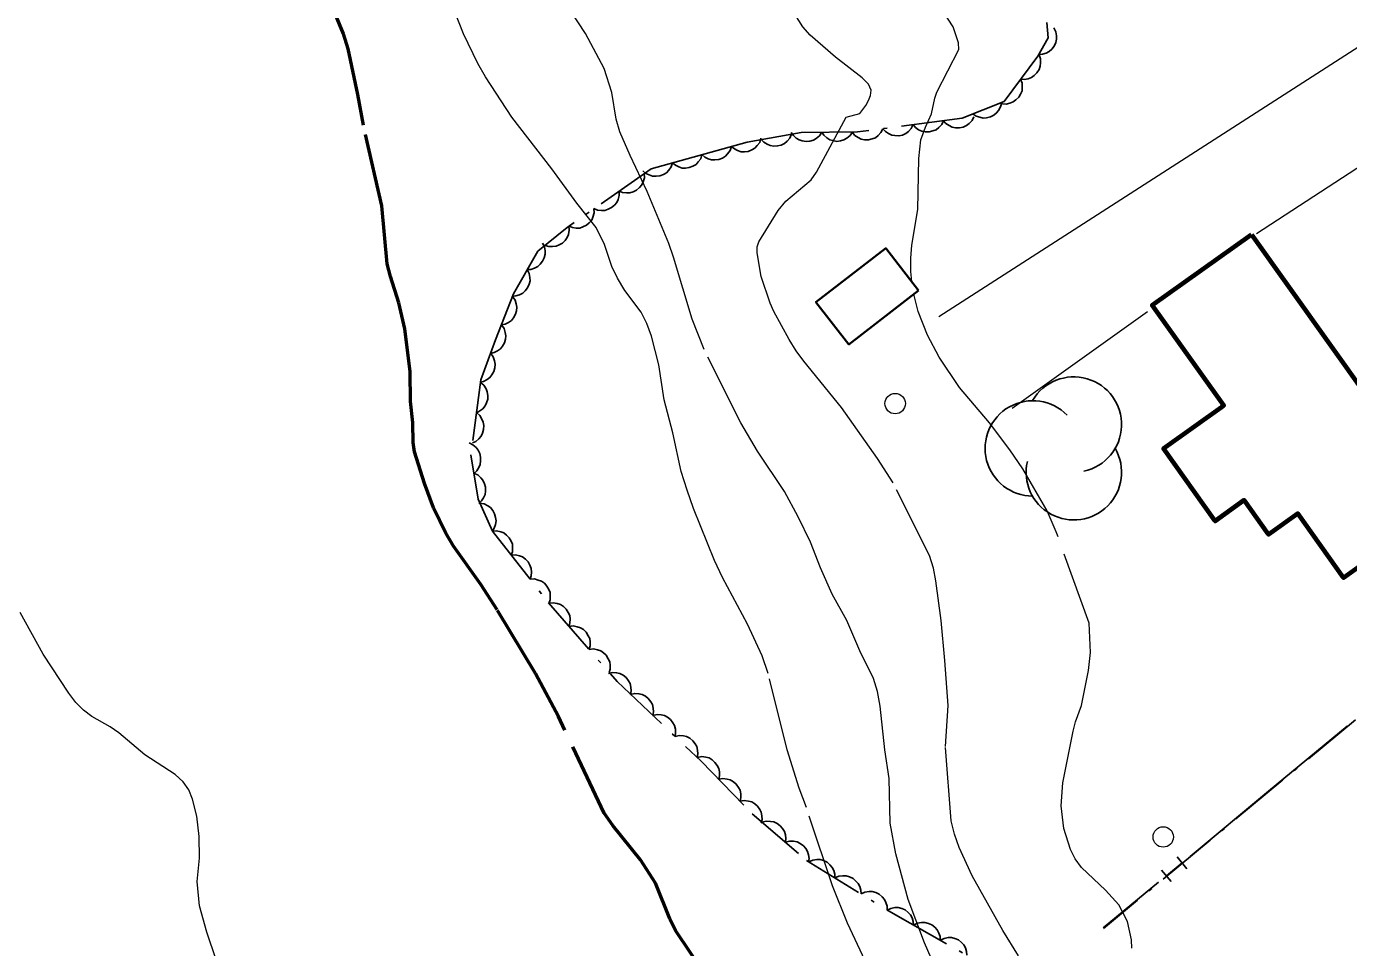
# Model space of a CAD drawing. Extents: x 355726 to 357533, y 5103782 to 5105258.
# Drawn here: x 356353.2 to 356418, y 5104631.9 to 5104677.1 of the extents above; entities that cross this region are included whole.
import ezdxf

# ---------------------------------------------------------------- set-up
doc = ezdxf.new("R2010")
doc.units = 0
doc.header["$LTSCALE"] = 0.6
doc.linetypes.add('DOT_DASHED', pattern=[7.7, 5, -1.2, 0.3, -1.2])
doc.linetypes.add('LONG_DASHED', pattern=[7.5, 6, -1.5])
for name, color, linetype, lineweight in [('1', 7, 'LONG_DASHED', 53), ('19', 7, 'Continuous', 13), ('2', 7, 'LONG_DASHED', 13), ('31', 7, 'Continuous', 35), ('36', 7, 'Continuous', 13), ('37', 7, 'Continuous', 13), ('44', 7, 'Continuous', 25)]:
    doc.layers.add(name, color=color, linetype=linetype, lineweight=lineweight)

msp = doc.modelspace()

# ---------------------------------------------------------------- linework, layer by layer
at = {"layer": '1'}
msp.add_lwpolyline([(356386.44, 5104630.54), (356384.97, 5104632.74), (356384.68, 5104633.3), (356383.98, 5104635.05), (356383.25, 5104636.2), (356381.89, 5104637.88), (356381.47, 5104638.49), (356379.23, 5104643.22), (356378.1, 5104645.34), (356376.23, 5104648.45), (356375.42, 5104649.7), (356374.09, 5104651.58), (356373.71, 5104652.22), (356373.11, 5104653.46), (356372.66, 5104654.66), (356372.18, 5104656.2), (356372.11, 5104656.67), (356372.09, 5104657.63), (356371.98, 5104658.67), (356371.96, 5104660.13), (356371.7, 5104662.24), (356371.4, 5104663.51), (356370.99, 5104664.8), (356370.84, 5104665.43), (356370.58, 5104668.26), (356369.67, 5104672.22), (356369.4, 5104673.73), (356368.92, 5104675.97), (356368.7, 5104676.7), (356367.21, 5104680.3)], dxfattribs=at)
at = {"layer": '19'}
for p, q in [((356419.14, 5104676.51), (356397.87, 5104662.83)), ((356413.44, 5104666.91), (356422.11, 5104672.57)), ((356401.47, 5104658.34), (356408.1, 5104663.09))]:
    msp.add_line(p, q, dxfattribs=at)
at = {"layer": '2'}
for points in [[(356380.13, 5104668.4), (356378.91, 5104670.08), (356376.95, 5104672.62), (356375.66, 5104674.59), (356375.28, 5104675.25), (356374.58, 5104676.7), (356372.99, 5104680.76)], [(356397.78, 5104630.74), (356397.16, 5104632.13), (356396.36, 5104634.26), (356395.76, 5104636.5), (356395.48, 5104637.99), (356395.43, 5104640.19), (356395.23, 5104641.59), (356395, 5104643.74), (356394.87, 5104644.45), (356394.66, 5104645.09), (356394, 5104646.45), (356393.36, 5104647.94), (356392.65, 5104649.22), (356392.07, 5104650.51), (356391.58, 5104651.78), (356390.98, 5104653.01), (356390.3, 5104654.26), (356388.99, 5104656.23), (356388.17, 5104657.63), (356386.37, 5104661.22), (356385.78, 5104662.71), (356384.87, 5104665.75), (356384.63, 5104666.42), (356383.58, 5104668.97), (356382.74, 5104670.73), (356382.24, 5104671.9), (356382.06, 5104672.51), (356381.84, 5104673.82), (356381.47, 5104675.01), (356380.55, 5104676.72), (356378.96, 5104679.16)], [(356401.77, 5104631.5), (356401.01, 5104632.74), (356399.5, 5104635.41), (356398.86, 5104636.8), (356398.64, 5104637.45), (356398.48, 5104638.11), (356398.2, 5104641.75), (356398.33, 5104643.76), (356398.16, 5104645.98), (356397.98, 5104647.94), (356397.73, 5104649.88), (356397.61, 5104650.5), (356397.42, 5104651.13), (356395.63, 5104654.68), (356394.86, 5104655.88), (356393.1, 5104658.38), (356391.26, 5104660.65), (356390.87, 5104661.16), (356390.53, 5104661.71), (356389.78, 5104663.09), (356389.61, 5104663.49), (356389.17, 5104664.8), (356388.97, 5104665.96), (356388.97, 5104666.25), (356389.05, 5104666.5), (356390, 5104668.04), (356390.37, 5104668.5), (356391.62, 5104669.55), (356391.88, 5104669.92), (356393.33, 5104672.61), (356394, 5104672.8), (356394.29, 5104673.18), (356394.42, 5104673.43), (356394.52, 5104673.68), (356394.55, 5104673.94), (356394.42, 5104674.23), (356394.12, 5104674.54), (356392.8, 5104675.55), (356391.56, 5104676.63), (356391.2, 5104677.05), (356390.62, 5104677.97)], [(356396.54, 5104664.55), (356396.49, 5104665.05), (356396.5, 5104665.7), (356396.55, 5104666.34), (356396.84, 5104668.09), (356396.89, 5104670.59), (356396.99, 5104671.51), (356397.21, 5104672.13), (356397.51, 5104672.78), (356397.67, 5104673.55), (356397.78, 5104673.84), (356398.85, 5104675.94), (356398.84, 5104676.26), (356398.58, 5104677.05), (356398.08, 5104677.8)], [(356394.26, 5104631.24), (356393.39, 5104633.09), (356392.66, 5104634.92), (356391.38, 5104638.76), (356391.02, 5104639.71), (356390.44, 5104641.59), (356389.5, 5104645.34), (356389.21, 5104646.21), (356388.5, 5104647.76), (356387.27, 5104650.05), (356386.88, 5104650.88), (356385.85, 5104653.42), (356385.54, 5104654.32), (356385.24, 5104655.24), (356384.83, 5104657.13), (356384.41, 5104658.76), (356384.15, 5104660.47), (356383.79, 5104661.87), (356383.56, 5104662.5), (356383.28, 5104663.05), (356382.48, 5104664.11), (356382.12, 5104664.72), (356381.84, 5104665.3), (356381.48, 5104666.37), (356381.08, 5104667.21), (356380.13, 5104668.4)], [(356405.23, 5104647.8), (356403.62, 5104652.29), (356403.18, 5104653.32), (356401.99, 5104655.37), (356401.35, 5104656.3), (356400.35, 5104657.63), (356398.88, 5104659.36), (356397.88, 5104660.84), (356397.31, 5104661.92), (356396.86, 5104663.09), (356396.64, 5104663.93)], [(356362.46, 5104631.3), (356361.99, 5104632.65), (356361.64, 5104633.95), (356361.53, 5104635.13), (356361.64, 5104636.28), (356361.62, 5104637.34), (356361.5, 5104638.34), (356361.3, 5104639.17), (356361.11, 5104639.63), (356360.84, 5104640.03), (356360.44, 5104640.38), (356358.96, 5104641.34), (356357.68, 5104642.42), (356357.26, 5104642.72), (356356.36, 5104643.22), (356355.95, 5104643.53), (356355.58, 5104643.92), (356355.24, 5104644.37), (356353.98, 5104646.29), (356352.84, 5104648.32)]]:
    msp.add_lwpolyline(points, dxfattribs=at)
at = {"layer": '2', "linetype": 'Continuous'}
msp.add_lwpolyline([(356407.33, 5104631.86), (356407.32, 5104632.28), (356407.12, 5104633.17), (356406.69, 5104633.99), (356406.04, 5104634.72), (356404.86, 5104635.83), (356404.55, 5104636.25), (356404.32, 5104636.7), (356404, 5104637.74), (356403.87, 5104638.84), (356403.95, 5104639.97), (356404.46, 5104642.51), (356404.57, 5104642.96), (356404.86, 5104643.76), (356405.21, 5104645.49), (356405.3, 5104646.36), (356405.23, 5104647.8)], dxfattribs=at)
at = {"layer": '31', "lineweight": 70}
msp.add_lwpolyline([(356413.19, 5104666.87), (356422.67, 5104653.57), (356417.7, 5104650.03), (356415.46, 5104653.18), (356414.03, 5104652.16), (356412.84, 5104653.83), (356411.41, 5104652.8), (356408.88, 5104656.37), (356411.84, 5104658.47), (356408.32, 5104663.4), (356413.19, 5104666.87)], close=True, dxfattribs=at)
at = {"layer": '31'}
msp.add_lwpolyline([(356396.88, 5104664.11), (356393.46, 5104661.47), (356391.85, 5104663.55), (356395.27, 5104666.19), (356396.88, 5104664.11)], close=True, dxfattribs=at)
at = {"layer": '36'}
for centre in [(356395.729, 5104658.57), (356408.869, 5104637.32)]:
    msp.add_circle(centre, 0.5, dxfattribs=at)
at = {"layer": '37', "linetype": 'DOT_DASHED', "lineweight": 25}
msp.add_line((356432.53, 5104654.84), (356405.94, 5104632.84), dxfattribs=at)
at = {"layer": '37', "lineweight": 25}
for p, q in [((356417.88, 5104642.75), (356414.03, 5104639.56)), ((356414.03, 5104639.56), (356410.18, 5104636.37)), ((356410.03, 5104635.76), (356409.55, 5104636.34)), ((356409.25, 5104635.13), (356408.78, 5104635.7)), ((356409.79, 5104636.05), (356409.02, 5104635.42)), ((356408.64, 5104635.1), (356405.93, 5104632.86))]:
    msp.add_line(p, q, dxfattribs=at)
at = {"layer": '44', "linetype": 'DOT_DASHED'}
msp.add_lwpolyline([(356403.17, 5104677.26), (356403.23, 5104676.5), (356402.72, 5104675.6), (356401.07, 5104673.38), (356399.02, 5104672.56), (356393.89, 5104671.89), (356391.12, 5104671.87), (356388.47, 5104671.39), (356386.12, 5104670.74), (356383.78, 5104670.09), (356379.66, 5104667.21), (356378.22, 5104666.05), (356377.03, 5104663.95), (356376.15, 5104661.69), (356375.43, 5104659.73), (356374.94, 5104656.06), (356375.29, 5104653.89), (356375.99, 5104652.32), (356378.74, 5104648.8), (356382.1, 5104644.94), (356386.22, 5104641.04), (356388.72, 5104638.46), (356391.38, 5104636.17), (356395.63, 5104633.56), (356399.82, 5104631.2)], dxfattribs=at)
at = {"layer": '44'}
for points in [[(356403.51, 5104676.99), (356403.6, 5104676.8), (356403.64, 5104676.6), (356403.64, 5104676.44), (356403.6, 5104676.27), (356403.52, 5104676.1), (356403.4, 5104675.95), (356403.28, 5104675.84), (356403.13, 5104675.76), (356402.95, 5104675.7), (356402.77, 5104675.69)], [(356402.78, 5104675.68), (356402.85, 5104675.48), (356402.86, 5104675.28), (356402.84, 5104675.12), (356402.78, 5104674.95), (356402.68, 5104674.79), (356402.54, 5104674.66), (356402.41, 5104674.56), (356402.25, 5104674.5), (356402.06, 5104674.47), (356401.88, 5104674.48)], [(356401.88, 5104674.48), (356401.95, 5104674.28), (356401.96, 5104674.08), (356401.95, 5104673.91), (356401.88, 5104673.75), (356401.79, 5104673.59), (356401.65, 5104673.46), (356401.52, 5104673.36), (356401.35, 5104673.3), (356401.17, 5104673.26), (356400.99, 5104673.27)], [(356400.95, 5104673.33), (356400.9, 5104673.13), (356400.8, 5104672.95), (356400.7, 5104672.82), (356400.56, 5104672.71), (356400.4, 5104672.63), (356400.21, 5104672.59), (356400.05, 5104672.57), (356399.88, 5104672.61), (356399.7, 5104672.67), (356399.55, 5104672.77)], [(356399.59, 5104672.63), (356399.5, 5104672.45), (356399.36, 5104672.3), (356399.23, 5104672.2), (356399.06, 5104672.13), (356398.88, 5104672.09), (356398.69, 5104672.1), (356398.53, 5104672.12), (356398.37, 5104672.2), (356398.22, 5104672.31), (356398.1, 5104672.44)], [(356395.13, 5104672.05), (356395.03, 5104671.86), (356394.89, 5104671.72), (356394.76, 5104671.61), (356394.6, 5104671.55), (356394.42, 5104671.51), (356394.23, 5104671.51), (356394.07, 5104671.54), (356393.91, 5104671.62), (356393.76, 5104671.72), (356393.64, 5104671.86)], [(356396.61, 5104672.25), (356396.52, 5104672.06), (356396.38, 5104671.91), (356396.25, 5104671.81), (356396.09, 5104671.74), (356395.91, 5104671.7), (356395.72, 5104671.71), (356395.56, 5104671.73), (356395.4, 5104671.81), (356395.25, 5104671.92), (356395.13, 5104672.05)], [(356398.1, 5104672.44), (356398.01, 5104672.25), (356397.87, 5104672.11), (356397.74, 5104672), (356397.58, 5104671.94), (356397.4, 5104671.9), (356397.2, 5104671.9), (356397.04, 5104671.93), (356396.88, 5104672), (356396.73, 5104672.11), (356396.61, 5104672.25)], [(356389.15, 5104671.58), (356389.09, 5104671.38), (356388.97, 5104671.22), (356388.86, 5104671.1), (356388.71, 5104671.01), (356388.53, 5104670.94), (356388.34, 5104670.92), (356388.18, 5104670.92), (356388.01, 5104670.98), (356387.85, 5104671.06), (356387.71, 5104671.18)], [(356390.65, 5104671.78), (356390.56, 5104671.59), (356390.43, 5104671.44), (356390.3, 5104671.33), (356390.15, 5104671.25), (356389.97, 5104671.21), (356389.78, 5104671.2), (356389.61, 5104671.22), (356389.45, 5104671.29), (356389.3, 5104671.39), (356389.17, 5104671.52)], [(356392.14, 5104671.88), (356392.02, 5104671.7), (356391.86, 5104671.57), (356391.72, 5104671.49), (356391.55, 5104671.44), (356391.37, 5104671.42), (356391.18, 5104671.45), (356391.02, 5104671.5), (356390.88, 5104671.59), (356390.74, 5104671.72), (356390.64, 5104671.87)], [(356393.64, 5104671.89), (356393.52, 5104671.71), (356393.36, 5104671.59), (356393.22, 5104671.5), (356393.05, 5104671.45), (356392.87, 5104671.43), (356392.68, 5104671.47), (356392.52, 5104671.51), (356392.38, 5104671.6), (356392.24, 5104671.73), (356392.14, 5104671.88)], [(356386.26, 5104670.78), (356386.2, 5104670.58), (356386.08, 5104670.42), (356385.97, 5104670.3), (356385.81, 5104670.21), (356385.64, 5104670.14), (356385.45, 5104670.12), (356385.29, 5104670.12), (356385.12, 5104670.18), (356384.96, 5104670.26), (356384.82, 5104670.38)], [(356387.71, 5104671.18), (356387.64, 5104670.98), (356387.52, 5104670.82), (356387.41, 5104670.7), (356387.26, 5104670.61), (356387.09, 5104670.54), (356386.9, 5104670.52), (356386.73, 5104670.52), (356386.57, 5104670.58), (356386.4, 5104670.66), (356386.26, 5104670.78)], [(356384.82, 5104670.38), (356384.75, 5104670.18), (356384.63, 5104670.01), (356384.52, 5104669.89), (356384.37, 5104669.81), (356384.2, 5104669.74), (356384.01, 5104669.72), (356383.84, 5104669.72), (356383.67, 5104669.78), (356383.51, 5104669.86), (356383.37, 5104669.98)], [(356383.43, 5104669.85), (356383.44, 5104669.64), (356383.38, 5104669.44), (356383.31, 5104669.29), (356383.2, 5104669.16), (356383.06, 5104669.04), (356382.89, 5104668.96), (356382.73, 5104668.9), (356382.56, 5104668.9), (356382.37, 5104668.92), (356382.2, 5104668.99)], [(356382.2, 5104668.99), (356382.21, 5104668.78), (356382.15, 5104668.58), (356382.09, 5104668.43), (356381.97, 5104668.3), (356381.83, 5104668.18), (356381.66, 5104668.1), (356381.5, 5104668.04), (356381.33, 5104668.04), (356381.14, 5104668.06), (356380.97, 5104668.13)], [(356380.97, 5104668.13), (356380.98, 5104667.92), (356380.92, 5104667.72), (356380.86, 5104667.57), (356380.74, 5104667.44), (356380.6, 5104667.32), (356380.43, 5104667.24), (356380.27, 5104667.18), (356380.1, 5104667.18), (356379.91, 5104667.21), (356379.75, 5104667.27)], [(356379.74, 5104667.28), (356379.76, 5104667.07), (356379.72, 5104666.87), (356379.66, 5104666.71), (356379.56, 5104666.57), (356379.42, 5104666.44), (356379.26, 5104666.35), (356379.11, 5104666.29), (356378.93, 5104666.27), (356378.75, 5104666.28), (356378.57, 5104666.33)], [(356378.44, 5104666.44), (356378.54, 5104666.26), (356378.57, 5104666.06), (356378.58, 5104665.89), (356378.53, 5104665.72), (356378.45, 5104665.55), (356378.33, 5104665.41), (356378.22, 5104665.29), (356378.06, 5104665.21), (356377.88, 5104665.15), (356377.7, 5104665.14)], [(356377.7, 5104665.14), (356377.8, 5104664.95), (356377.83, 5104664.75), (356377.84, 5104664.59), (356377.79, 5104664.42), (356377.71, 5104664.25), (356377.59, 5104664.1), (356377.48, 5104663.99), (356377.32, 5104663.91), (356377.14, 5104663.85), (356376.96, 5104663.83)], [(356376.98, 5104663.83), (356377.1, 5104663.65), (356377.16, 5104663.46), (356377.19, 5104663.3), (356377.17, 5104663.12), (356377.12, 5104662.95), (356377.02, 5104662.78), (356376.92, 5104662.65), (356376.78, 5104662.55), (356376.61, 5104662.47), (356376.44, 5104662.43)], [(356376.44, 5104662.43), (356376.56, 5104662.26), (356376.62, 5104662.06), (356376.65, 5104661.9), (356376.63, 5104661.73), (356376.58, 5104661.55), (356376.48, 5104661.38), (356376.38, 5104661.25), (356376.24, 5104661.15), (356376.07, 5104661.07), (356375.89, 5104661.03)], [(356375.91, 5104661.03), (356376.03, 5104660.86), (356376.09, 5104660.66), (356376.13, 5104660.5), (356376.11, 5104660.33), (356376.06, 5104660.15), (356375.97, 5104659.98), (356375.87, 5104659.85), (356375.73, 5104659.75), (356375.56, 5104659.66), (356375.39, 5104659.62)], [(356375.41, 5104659.61), (356375.57, 5104659.47), (356375.68, 5104659.3), (356375.74, 5104659.15), (356375.76, 5104658.97), (356375.76, 5104658.79), (356375.7, 5104658.61), (356375.64, 5104658.46), (356375.52, 5104658.32), (356375.38, 5104658.21), (356375.22, 5104658.12)], [(356375.22, 5104658.12), (356375.37, 5104657.99), (356375.48, 5104657.81), (356375.54, 5104657.66), (356375.57, 5104657.49), (356375.56, 5104657.3), (356375.5, 5104657.12), (356375.44, 5104656.97), (356375.32, 5104656.84), (356375.18, 5104656.72), (356375.02, 5104656.64)], [(356374.85, 5104656.64), (356375.04, 5104656.55), (356375.19, 5104656.41), (356375.3, 5104656.29), (356375.37, 5104656.13), (356375.41, 5104655.95), (356375.41, 5104655.76), (356375.39, 5104655.59), (356375.32, 5104655.43), (356375.22, 5104655.28), (356375.09, 5104655.15)], [(356375.09, 5104655.15), (356375.28, 5104655.07), (356375.43, 5104654.93), (356375.53, 5104654.81), (356375.61, 5104654.64), (356375.65, 5104654.47), (356375.65, 5104654.27), (356375.63, 5104654.11), (356375.56, 5104653.95), (356375.46, 5104653.8), (356375.32, 5104653.67)], [(356375.38, 5104653.69), (356375.58, 5104653.65), (356375.77, 5104653.56), (356375.9, 5104653.47), (356376.01, 5104653.33), (356376.1, 5104653.17), (356376.15, 5104652.98), (356376.17, 5104652.82), (356376.14, 5104652.65), (356376.08, 5104652.47), (356375.99, 5104652.32)], [(356375.99, 5104652.32), (356376.2, 5104652.33), (356376.4, 5104652.29), (356376.55, 5104652.23), (356376.69, 5104652.12), (356376.82, 5104651.99), (356376.91, 5104651.82), (356376.97, 5104651.67), (356376.98, 5104651.49), (356376.97, 5104651.31), (356376.91, 5104651.14)], [(356376.91, 5104651.14), (356377.12, 5104651.15), (356377.32, 5104651.11), (356377.47, 5104651.05), (356377.61, 5104650.94), (356377.74, 5104650.81), (356377.83, 5104650.64), (356377.89, 5104650.49), (356377.91, 5104650.31), (356377.89, 5104650.13), (356377.84, 5104649.96)], [(356377.84, 5104649.96), (356378.05, 5104649.97), (356378.24, 5104649.92), (356378.4, 5104649.87), (356378.54, 5104649.76), (356378.66, 5104649.62), (356378.76, 5104649.46), (356378.82, 5104649.31), (356378.83, 5104649.13), (356378.82, 5104648.95), (356378.76, 5104648.77)], [(356378.76, 5104648.78), (356378.97, 5104648.8), (356379.17, 5104648.77), (356379.33, 5104648.72), (356379.47, 5104648.62), (356379.61, 5104648.49), (356379.71, 5104648.32), (356379.78, 5104648.18), (356379.8, 5104648), (356379.79, 5104647.82), (356379.75, 5104647.64)], [(356379.75, 5104647.64), (356379.95, 5104647.67), (356380.15, 5104647.63), (356380.31, 5104647.58), (356380.46, 5104647.49), (356380.59, 5104647.36), (356380.69, 5104647.19), (356380.76, 5104647.05), (356380.78, 5104646.87), (356380.78, 5104646.69), (356380.73, 5104646.51)], [(356380.73, 5104646.51), (356380.94, 5104646.54), (356381.14, 5104646.5), (356381.3, 5104646.45), (356381.44, 5104646.35), (356381.57, 5104646.23), (356381.67, 5104646.06), (356381.74, 5104645.91), (356381.77, 5104645.74), (356381.76, 5104645.55), (356381.72, 5104645.38)], [(356381.68, 5104645.34), (356381.88, 5104645.39), (356382.08, 5104645.37), (356382.24, 5104645.34), (356382.4, 5104645.25), (356382.54, 5104645.14), (356382.66, 5104644.98), (356382.74, 5104644.84), (356382.78, 5104644.67), (356382.79, 5104644.49), (356382.76, 5104644.31)], [(356382.76, 5104644.31), (356382.97, 5104644.36), (356383.17, 5104644.34), (356383.33, 5104644.31), (356383.49, 5104644.22), (356383.63, 5104644.11), (356383.75, 5104643.95), (356383.83, 5104643.81), (356383.87, 5104643.64), (356383.88, 5104643.46), (356383.85, 5104643.28)], [(356383.85, 5104643.28), (356384.06, 5104643.32), (356384.26, 5104643.31), (356384.42, 5104643.27), (356384.58, 5104643.19), (356384.72, 5104643.08), (356384.84, 5104642.92), (356384.92, 5104642.78), (356384.96, 5104642.61), (356384.97, 5104642.43), (356384.94, 5104642.25)], [(356384.94, 5104642.25), (356385.15, 5104642.29), (356385.35, 5104642.28), (356385.51, 5104642.24), (356385.67, 5104642.16), (356385.81, 5104642.04), (356385.93, 5104641.89), (356386.01, 5104641.75), (356386.05, 5104641.58), (356386.06, 5104641.39), (356386.03, 5104641.22)], [(356386.04, 5104641.22), (356386.25, 5104641.26), (356386.45, 5104641.24), (356386.61, 5104641.2), (356386.76, 5104641.1), (356386.9, 5104640.98), (356387.01, 5104640.83), (356387.08, 5104640.68), (356387.12, 5104640.51), (356387.12, 5104640.32), (356387.08, 5104640.15)], [(356387.08, 5104640.15), (356387.29, 5104640.18), (356387.49, 5104640.16), (356387.65, 5104640.12), (356387.8, 5104640.03), (356387.94, 5104639.91), (356388.05, 5104639.75), (356388.13, 5104639.61), (356388.16, 5104639.43), (356388.17, 5104639.25), (356388.13, 5104639.07)], [(356388.13, 5104639.07), (356388.33, 5104639.11), (356388.54, 5104639.08), (356388.7, 5104639.04), (356388.85, 5104638.95), (356388.99, 5104638.83), (356389.09, 5104638.67), (356389.17, 5104638.53), (356389.2, 5104638.35), (356389.21, 5104638.17), (356389.17, 5104637.99)], [(356389.21, 5104638.04), (356389.41, 5104638.09), (356389.62, 5104638.08), (356389.78, 5104638.06), (356389.94, 5104637.98), (356390.09, 5104637.87), (356390.21, 5104637.73), (356390.3, 5104637.59), (356390.35, 5104637.42), (356390.37, 5104637.24), (356390.35, 5104637.06)], [(356390.35, 5104637.06), (356390.55, 5104637.11), (356390.75, 5104637.11), (356390.92, 5104637.08), (356391.08, 5104637), (356391.23, 5104636.89), (356391.35, 5104636.75), (356391.44, 5104636.61), (356391.49, 5104636.44), (356391.51, 5104636.26), (356391.49, 5104636.08)], [(356391.5, 5104636.1), (356391.69, 5104636.18), (356391.89, 5104636.21), (356392.06, 5104636.21), (356392.22, 5104636.16), (356392.39, 5104636.08), (356392.53, 5104635.95), (356392.64, 5104635.83), (356392.72, 5104635.67), (356392.77, 5104635.49), (356392.78, 5104635.31)], [(356392.78, 5104635.31), (356392.97, 5104635.4), (356393.17, 5104635.42), (356393.33, 5104635.42), (356393.5, 5104635.37), (356393.67, 5104635.29), (356393.81, 5104635.16), (356393.92, 5104635.04), (356394, 5104634.89), (356394.05, 5104634.71), (356394.06, 5104634.53)], [(356394.06, 5104634.53), (356394.25, 5104634.61), (356394.45, 5104634.64), (356394.61, 5104634.64), (356394.78, 5104634.59), (356394.95, 5104634.51), (356395.09, 5104634.38), (356395.2, 5104634.26), (356395.28, 5104634.1), (356395.33, 5104633.92), (356395.33, 5104633.74)], [(356395.33, 5104633.73), (356395.51, 5104633.82), (356395.71, 5104633.86), (356395.88, 5104633.86), (356396.05, 5104633.82), (356396.22, 5104633.74), (356396.37, 5104633.62), (356396.48, 5104633.51), (356396.56, 5104633.35), (356396.62, 5104633.17), (356396.63, 5104632.99)], [(356396.63, 5104632.99), (356396.82, 5104633.09), (356397.02, 5104633.12), (356397.19, 5104633.13), (356397.36, 5104633.08), (356397.52, 5104633.01), (356397.67, 5104632.89), (356397.79, 5104632.77), (356397.87, 5104632.61), (356397.93, 5104632.44), (356397.94, 5104632.26)], [(356397.94, 5104632.26), (356398.13, 5104632.35), (356398.33, 5104632.39), (356398.49, 5104632.39), (356398.66, 5104632.35), (356398.83, 5104632.27), (356398.98, 5104632.15), (356399.1, 5104632.03), (356399.18, 5104631.88), (356399.23, 5104631.7), (356399.25, 5104631.52)]]:
    msp.add_lwpolyline(points, dxfattribs=at)
for centre, start, end in [((356404.487, 5104657.542), 282.26917, 149.72626), ((356402.476, 5104656.373), 44.11537, 269.80396), ((356404.487, 5104655.204), 166.93686, 29.62122)]:
    msp.add_arc(centre, 2.339, start, end, dxfattribs=at)

doc.saveas('drawing.dxf')
